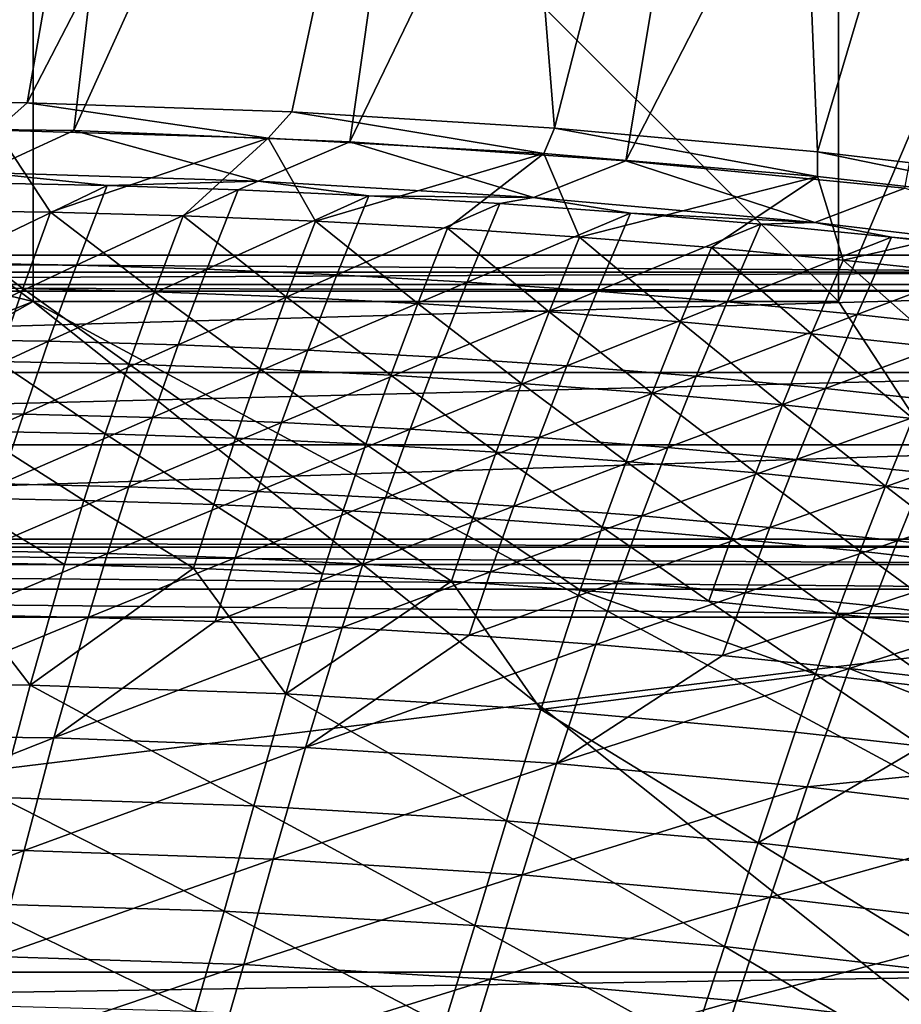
# Model space of a CAD drawing. Header units: metres. Extents: x 0 to 1400, y -1400 to 0.
# Tile 298 of 346: x 878 to 927, y -110 to -55. Entities that reach past the tile are written whole.
import ezdxf

# ---------------------------------------------------------------- set-up
doc = ezdxf.new("R2010")
doc.units = ezdxf.units.M

msp = doc.modelspace()

# ---------------------------------------------------------------- linework, layer by layer
at = {"layer": 'None'}
for points in [[(887.164978, -9.787214, -3), (863.485291, -59.553833, -32.129848), (870.462891, -9.488538, -3)], [(878.423096, -59.679661, -32.129784), (863.485291, -59.553833, -32.129848), (887.164978, -9.787214, -3)], [(903.853027, -10.532922, -3), (878.423096, -59.679661, -32.129784), (887.164978, -9.787214, -3)], [(865.528625, -61.040352, -29.544689), (886.99408, -10.556275), (870.310974, -10.261849)], [(865.528625, -61.040352, -29.544689), (881.024841, -61.235443, -29.544621), (886.99408, -10.556275)], [(903.853027, -10.532922, -3), (893.221802, -60.198719, -32.129707), (878.423096, -59.679661, -32.129784)], [(881.024841, -61.235443, -29.544621), (903.663391, -11.297194), (886.99408, -10.556275)], [(907.884399, -61.108608, -32.129623), (893.221802, -60.198719, -32.129707), (903.853027, -10.532922, -3)], [(920.514526, -11.734218, -3), (907.884399, -61.108608, -32.129623), (903.853027, -10.532922, -3)], [(881.024841, -61.235443, -29.544621), (896.451782, -61.859978, -29.54454), (903.663391, -11.297194)], [(896.451782, -61.859978, -29.54454), (920.306152, -12.493163), (903.663391, -11.297194)], [(922.575256, -62.424107, -32.129532), (907.884399, -61.108608, -32.129623), (920.514526, -11.734218, -3)], [(937.135986, -13.399446, -3), (922.575256, -62.424107, -32.129532), (920.514526, -11.734218, -3)], [(896.451782, -61.859978, -29.54454), (911.868896, -62.922958, -29.544449), (920.306152, -12.493163)], [(911.868896, -62.922958, -29.544449), (936.909119, -14.152548), (920.306152, -12.493163)], [(936.972961, -64.114769, -32.129433), (922.575256, -62.424107, -32.129532), (937.135986, -13.399446, -3)], [(911.868896, -62.922958, -29.544449), (927.467468, -64.455734, -29.544348), (936.909119, -14.152548)], [(863.485291, -59.553833, -32.129848), (878.423096, -59.679661, -32.129784), (876.702087, -61.215084, -32.843624)], [(878.423096, -59.679661, -32.129784), (891.886841, -61.655838, -32.843746), (876.702087, -61.215084, -32.843624)], [(878.423096, -59.679661, -32.129784), (893.221802, -60.198719, -32.129707), (891.886841, -61.655838, -32.843746)], [(893.221802, -60.198719, -32.129707), (907.291382, -62.519855, -32.843956), (891.886841, -61.655838, -32.843746)], [(893.221802, -60.198719, -32.129707), (907.884399, -61.108608, -32.129623), (907.291382, -62.519855, -32.843956)], [(865.528625, -61.040352, -29.544689), (875.922974, -63.575432, -30.961567), (881.024841, -61.235443, -29.544621)], [(872.33374, -65.699387, -60.663128), (876.702087, -61.215084, -32.843624), (879.735657, -65.804718, -60.661873)], [(875.922974, -63.575432, -30.961567), (891.324951, -64.059448, -30.960983), (881.024841, -61.235443, -29.544621)], [(876.702087, -61.215084, -32.843624), (891.886841, -61.655838, -32.843746), (879.735657, -65.804718, -60.661873)], [(881.024841, -61.235443, -29.544621), (891.324951, -64.059448, -30.960983), (896.451782, -61.859978, -29.54454)], [(907.884399, -61.108608, -32.129623), (922.584106, -63.804264, -32.844315), (907.291382, -62.519855, -32.843956)], [(907.884399, -61.108608, -32.129623), (922.575256, -62.424107, -32.129532), (922.584106, -63.804264, -32.844315)], [(879.735657, -65.804718, -60.661873), (891.886841, -61.655838, -32.843746), (887.133728, -66.005249, -60.660622)], [(891.886841, -61.655838, -32.843746), (894.52655, -66.302025, -60.65937), (887.133728, -66.005249, -60.660622)], [(891.324951, -64.059448, -30.960983), (906.706482, -64.978088, -30.960146), (896.451782, -61.859978, -29.54454)], [(891.886841, -61.655838, -32.843746), (907.291382, -62.519855, -32.843956), (894.52655, -66.302025, -60.65937)], [(896.451782, -61.859978, -29.54454), (906.706482, -64.978088, -30.960146), (911.868896, -62.922958, -29.544449)], [(907.291382, -62.519855, -32.843956), (901.912903, -66.696083, -60.658127), (894.52655, -66.302025, -60.65937)], [(901.912903, -66.696083, -60.658127), (907.291382, -62.519855, -32.843956), (909.291443, -67.188446, -60.656883)], [(907.291382, -62.519855, -32.843956), (922.584106, -63.804264, -32.844315), (909.291443, -67.188446, -60.656883)], [(922.575256, -62.424107, -32.129532), (937.34552, -65.459076, -32.844788), (922.584106, -63.804264, -32.844315)], [(922.575256, -62.424107, -32.129532), (936.972961, -64.114769, -32.129433), (937.34552, -65.459076, -32.844788)], [(906.706482, -64.978088, -30.960146), (922.437561, -66.378212, -30.959003), (911.868896, -62.922958, -29.544449)], [(911.868896, -62.922958, -29.544449), (922.437561, -66.378212, -30.959003), (927.467468, -64.455734, -29.544348)], [(882.895325, -64.306183, -32.348701), (875.922974, -63.575432, -30.961567), (875.581116, -64.157631, -32.348644)], [(891.324951, -64.059448, -30.960983), (875.922974, -63.575432, -30.961567), (882.895325, -64.306183, -32.348701)], [(909.291443, -67.188446, -60.656883), (922.584106, -63.804264, -32.844315), (916.660828, -67.780151, -60.655651)], [(922.584106, -63.804264, -32.844315), (924.019775, -68.472237, -60.654423), (916.660828, -67.780151, -60.655651)], [(922.584106, -63.804264, -32.844315), (937.34552, -65.459076, -32.844788), (924.019775, -68.472237, -60.654423)], [(882.895325, -64.306183, -32.348701), (875.581116, -64.157631, -32.348644), (873.898315, -68.632446, -60.188641)], [(882.895325, -64.306183, -32.348701), (873.898315, -68.632446, -60.188641), (881.177795, -68.759338, -60.187401)], [(890.208252, -64.548447, -32.34877), (882.895325, -64.306183, -32.348701), (881.177795, -68.759338, -60.187401)], [(890.208252, -64.548447, -32.34877), (891.324951, -64.059448, -30.960983), (882.895325, -64.306183, -32.348701)], [(897.518738, -64.885414, -32.34885), (891.324951, -64.059448, -30.960983), (890.208252, -64.548447, -32.34877)], [(906.706482, -64.978088, -30.960146), (891.324951, -64.059448, -30.960983), (897.518738, -64.885414, -32.34885)], [(888.456299, -68.979485, -60.186169), (890.208252, -64.548447, -32.34877), (881.177795, -68.759338, -60.187401)], [(888.456299, -68.979485, -60.186169), (897.518738, -64.885414, -32.34885), (890.208252, -64.548447, -32.34877)], [(895.732666, -69.293938, -60.18494), (897.518738, -64.885414, -32.34885), (888.456299, -68.979485, -60.186169)], [(904.825562, -65.31813, -32.348942), (897.518738, -64.885414, -32.34885), (895.732666, -69.293938, -60.18494)], [(904.825562, -65.31813, -32.348942), (906.706482, -64.978088, -30.960146), (897.518738, -64.885414, -32.34885)], [(922.437561, -66.378212, -30.959003), (937.489136, -68.164604, -30.957609), (927.467468, -64.455734, -29.544348)], [(904.825562, -65.31813, -32.348942), (895.732666, -69.293938, -60.18494), (903.005554, -69.703705, -60.183716)], [(912.127441, -65.847595, -32.349045), (904.825562, -65.31813, -32.348942), (903.005554, -69.703705, -60.183716)], [(906.706482, -64.978088, -30.960146), (904.825562, -65.31813, -32.348942), (912.127441, -65.847595, -32.349045)], [(922.437561, -66.378212, -30.959003), (906.706482, -64.978088, -30.960146), (912.127441, -65.847595, -32.349045)], [(937.34552, -65.459076, -32.844788), (931.367004, -69.265724, -60.653202), (924.019775, -68.472237, -60.654423)], [(872.33374, -65.699387, -60.663128), (878.180115, -70.064117, -88.519951), (870.814209, -69.978134, -88.522667)], [(872.33374, -65.699387, -60.663128), (879.735657, -65.804718, -60.661873), (878.180115, -70.064117, -88.519951)], [(879.735657, -65.804718, -60.661873), (885.542297, -70.244911, -88.51722), (878.180115, -70.064117, -88.519951)], [(879.735657, -65.804718, -60.661873), (887.133728, -66.005249, -60.660622), (885.542297, -70.244911, -88.51722)], [(887.133728, -66.005249, -60.660622), (892.899597, -70.521576, -88.514488), (885.542297, -70.244911, -88.51722)], [(887.133728, -66.005249, -60.660622), (894.52655, -66.302025, -60.65937), (892.899597, -70.521576, -88.514488)], [(903.005554, -69.703705, -60.183716), (910.273804, -70.209839, -60.182495), (912.127441, -65.847595, -32.349045)], [(910.273804, -70.209839, -60.182495), (919.423218, -66.474838, -32.349159), (912.127441, -65.847595, -32.349045)], [(912.127441, -65.847595, -32.349045), (919.423218, -66.474838, -32.349159), (922.437561, -66.378212, -30.959003)], [(894.52655, -66.302025, -60.65937), (900.250549, -70.895142, -88.511757), (892.899597, -70.521576, -88.514488)], [(894.52655, -66.302025, -60.65937), (901.912903, -66.696083, -60.658127), (900.250549, -70.895142, -88.511757)], [(910.273804, -70.209839, -60.182495), (917.536194, -70.813354, -60.181282), (919.423218, -66.474838, -32.349159)], [(917.536194, -70.813354, -60.181282), (926.711609, -67.200882, -32.349281), (919.423218, -66.474838, -32.349159)], [(919.423218, -66.474838, -32.349159), (926.711609, -67.200882, -32.349281), (922.437561, -66.378212, -30.959003)], [(922.437561, -66.378212, -30.959003), (926.711609, -67.200882, -32.349281), (937.489136, -68.164604, -30.957609)], [(901.912903, -66.696083, -60.658127), (907.593933, -71.366661, -88.509026), (900.250549, -70.895142, -88.511757)], [(901.912903, -66.696083, -60.658127), (909.291443, -67.188446, -60.656883), (907.593933, -71.366661, -88.509026)], [(909.291443, -67.188446, -60.656883), (914.928345, -71.937172, -88.506302), (907.593933, -71.366661, -88.509026)], [(909.291443, -67.188446, -60.656883), (916.660828, -67.780151, -60.655651), (914.928345, -71.937172, -88.506302)], [(926.711609, -67.200882, -32.349281), (917.536194, -70.813354, -60.181282), (924.791443, -71.515297, -60.180077)], [(933.991455, -68.026733, -32.349415), (926.711609, -67.200882, -32.349281), (924.791443, -71.515297, -60.180077)], [(926.711609, -67.200882, -32.349281), (933.991455, -68.026733, -32.349415), (937.489136, -68.164604, -30.957609)], [(916.660828, -67.780151, -60.655651), (922.252563, -72.607719, -88.503578), (914.928345, -71.937172, -88.506302)], [(916.660828, -67.780151, -60.655651), (924.019775, -68.472237, -60.654423), (922.252563, -72.607719, -88.503578)], [(932.03833, -72.316689, -60.178883), (933.991455, -68.026733, -32.349415), (924.791443, -71.515297, -60.180077)], [(881.177795, -68.759338, -60.187401), (873.898315, -68.632446, -60.188641), (872.378723, -72.909058, -88.066811)], [(881.177795, -68.759338, -60.187401), (872.378723, -72.909058, -88.066811), (879.622559, -73.016808, -88.064056)], [(881.177795, -68.759338, -60.187401), (879.622559, -73.016808, -88.064056), (888.456299, -68.979485, -60.186169)], [(924.019775, -68.472237, -60.654423), (929.565247, -73.379349, -88.50087), (922.252563, -72.607719, -88.503578)], [(924.019775, -68.472237, -60.654423), (931.367004, -69.265724, -60.653202), (929.565247, -73.379349, -88.50087)], [(879.622559, -73.016808, -88.064056), (886.865662, -73.217445, -88.061287), (888.456299, -68.979485, -60.186169)], [(886.865662, -73.217445, -88.061287), (895.732666, -69.293938, -60.18494), (888.456299, -68.979485, -60.186169)], [(894.10675, -73.512009, -88.058502), (895.732666, -69.293938, -60.18494), (886.865662, -73.217445, -88.061287)], [(903.005554, -69.703705, -60.183716), (895.732666, -69.293938, -60.18494), (894.10675, -73.512009, -88.058502)], [(894.10675, -73.512009, -88.058502), (901.344666, -73.901535, -88.055702), (903.005554, -69.703705, -60.183716)], [(901.344666, -73.901535, -88.055702), (910.273804, -70.209839, -60.182495), (903.005554, -69.703705, -60.183716)], [(870.814209, -69.978134, -88.522667), (878.180115, -70.064117, -88.519951), (876.773376, -74.138069, -116.405228)], [(876.773376, -74.138069, -116.405228), (878.180115, -70.064117, -88.519951), (884.099182, -74.301559, -116.40136)], [(878.180115, -70.064117, -88.519951), (885.542297, -70.244911, -88.51722), (884.099182, -74.301559, -116.40136)], [(884.099182, -74.301559, -116.40136), (885.542297, -70.244911, -88.51722), (891.420166, -74.560577, -116.397469)], [(885.542297, -70.244911, -88.51722), (892.899597, -70.521576, -88.514488), (891.420166, -74.560577, -116.397469)], [(901.344666, -73.901535, -88.055702), (908.578064, -74.387077, -88.052902), (910.273804, -70.209839, -60.182495)], [(908.578064, -74.387077, -88.052902), (917.536194, -70.813354, -60.181282), (910.273804, -70.209839, -60.182495)], [(891.420166, -74.560577, -116.397469), (892.899597, -70.521576, -88.514488), (898.735046, -74.916176, -116.393585)], [(892.899597, -70.521576, -88.514488), (900.250549, -70.895142, -88.511757), (898.735046, -74.916176, -116.393585)], [(898.735046, -74.916176, -116.393585), (900.250549, -70.895142, -88.511757), (906.042419, -75.369415, -116.389694)], [(900.250549, -70.895142, -88.511757), (907.593933, -71.366661, -88.509026), (906.042419, -75.369415, -116.389694)], [(917.536194, -70.813354, -60.181282), (908.578064, -74.387077, -88.052902), (915.805725, -74.969673, -88.050087)], [(924.791443, -71.515297, -60.180077), (917.536194, -70.813354, -60.181282), (915.805725, -74.969673, -88.050087)], [(906.042419, -75.369415, -116.389694), (907.593933, -71.366661, -88.509026), (913.341064, -75.921333, -116.385811)], [(907.593933, -71.366661, -88.509026), (914.928345, -71.937172, -88.506302), (913.341064, -75.921333, -116.385811)], [(923.026489, -75.650352, -88.047272), (924.791443, -71.515297, -60.180077), (915.805725, -74.969673, -88.050087)], [(923.026489, -75.650352, -88.047272), (932.03833, -72.316689, -60.178883), (924.791443, -71.515297, -60.180077)], [(913.341064, -75.921333, -116.385811), (914.928345, -71.937172, -88.506302), (920.629639, -76.572983, -116.381935)], [(914.928345, -71.937172, -88.506302), (922.252563, -72.607719, -88.503578), (920.629639, -76.572983, -116.381935)], [(920.629639, -76.572983, -116.381935), (922.252563, -72.607719, -88.503578), (927.906738, -77.325417, -116.378075)], [(922.252563, -72.607719, -88.503578), (929.565247, -73.379349, -88.50087), (927.906738, -77.325417, -116.378075)], [(932.03833, -72.316689, -60.178883), (923.026489, -75.650352, -88.047272), (930.239014, -76.430168, -88.044449)], [(872.378723, -72.909058, -88.066811), (871.00824, -76.997589, -115.970634), (879.622559, -73.016808, -88.064056)], [(879.622559, -73.016808, -88.064056), (871.00824, -76.997589, -115.970634), (878.21582, -77.088539, -115.96669)], [(886.865662, -73.217445, -88.061287), (879.622559, -73.016808, -88.064056), (878.21582, -77.088539, -115.96669)], [(878.21582, -77.088539, -115.96669), (885.422791, -77.272057, -115.962715), (886.865662, -73.217445, -88.061287)], [(885.422791, -77.272057, -115.962715), (894.10675, -73.512009, -88.058502), (886.865662, -73.217445, -88.061287)], [(892.62793, -77.549187, -115.958717), (894.10675, -73.512009, -88.058502), (885.422791, -77.272057, -115.962715)], [(901.344666, -73.901535, -88.055702), (894.10675, -73.512009, -88.058502), (892.62793, -77.549187, -115.958717)], [(876.773376, -74.138069, -116.405228), (882.790039, -78.186226, -144.308716), (875.500977, -78.037918, -144.313431)], [(876.773376, -74.138069, -116.405228), (884.099182, -74.301559, -116.40136), (882.790039, -78.186226, -144.308716)], [(884.099182, -74.301559, -116.40136), (890.074402, -78.429779, -144.303986), (882.790039, -78.186226, -144.308716)], [(884.099182, -74.301559, -116.40136), (891.420166, -74.560577, -116.397469), (890.074402, -78.429779, -144.303986)], [(892.62793, -77.549187, -115.958717), (899.829956, -77.920982, -115.954697), (901.344666, -73.901535, -88.055702)], [(899.829956, -77.920982, -115.954697), (908.578064, -74.387077, -88.052902), (901.344666, -73.901535, -88.055702)], [(891.420166, -74.560577, -116.397469), (897.352783, -78.76963, -144.299255), (890.074402, -78.429779, -144.303986)], [(891.420166, -74.560577, -116.397469), (898.735046, -74.916176, -116.393585), (897.352783, -78.76963, -144.299255)], [(908.578064, -74.387077, -88.052902), (899.829956, -77.920982, -115.954697), (907.027588, -78.388489, -115.950653)], [(915.805725, -74.969673, -88.050087), (908.578064, -74.387077, -88.052902), (907.027588, -78.388489, -115.950653)], [(898.735046, -74.916176, -116.393585), (904.623779, -79.206833, -144.294525), (897.352783, -78.76963, -144.299255)], [(898.735046, -74.916176, -116.393585), (906.042419, -75.369415, -116.389694), (904.623779, -79.206833, -144.294525)], [(906.042419, -75.369415, -116.389694), (911.886108, -79.742432, -144.289795), (904.623779, -79.206833, -144.294525)], [(906.042419, -75.369415, -116.389694), (913.341064, -75.921333, -116.385811), (911.886108, -79.742432, -144.289795)], [(907.027588, -78.388489, -115.950653), (914.219666, -78.952744, -115.946594), (915.805725, -74.969673, -88.050087)], [(914.219666, -78.952744, -115.946594), (923.026489, -75.650352, -88.047272), (915.805725, -74.969673, -88.050087)], [(913.341064, -75.921333, -116.385811), (919.138428, -80.377487, -144.28508), (911.886108, -79.742432, -144.289795)], [(913.341064, -75.921333, -116.385811), (920.629639, -76.572983, -116.381935), (919.138428, -80.377487, -144.28508)], [(923.026489, -75.650352, -88.047272), (914.219666, -78.952744, -115.946594), (921.404907, -79.614792, -115.942528)], [(930.239014, -76.430168, -88.044449), (923.026489, -75.650352, -88.047272), (921.404907, -79.614792, -115.942528)], [(930.239014, -76.430168, -88.044449), (921.404907, -79.614792, -115.942528), (928.582031, -80.375694, -115.938461)], [(878.21582, -77.088539, -115.96669), (871.00824, -76.997589, -115.970634), (869.772034, -80.909691, -143.895767)], [(920.629639, -76.572983, -116.381935), (926.379456, -81.113052, -144.280396), (919.138428, -80.377487, -144.28508)], [(927.906738, -77.325417, -116.378075), (926.379456, -81.113052, -144.280396), (920.629639, -76.572983, -116.381935)], [(869.772034, -80.909691, -143.895767), (876.942993, -80.985901, -143.890976), (878.21582, -77.088539, -115.96669)], [(876.942993, -80.985901, -143.890976), (885.422791, -77.272057, -115.962715), (878.21582, -77.088539, -115.96669)], [(884.113525, -81.154411, -143.886139), (885.422791, -77.272057, -115.962715), (876.942993, -80.985901, -143.890976)], [(884.113525, -81.154411, -143.886139), (892.62793, -77.549187, -115.958717), (885.422791, -77.272057, -115.962715)], [(891.282227, -81.416275, -143.881271), (892.62793, -77.549187, -115.958717), (884.113525, -81.154411, -143.886139)], [(899.829956, -77.920982, -115.954697), (892.62793, -77.549187, -115.958717), (891.282227, -81.416275, -143.881271)], [(927.906738, -77.325417, -116.378075), (933.607788, -81.95018, -144.275711), (926.379456, -81.113052, -144.280396)], [(875.500977, -78.037918, -144.313431), (881.600464, -81.910263, -172.236465), (874.348083, -81.775307, -172.241852)], [(875.500977, -78.037918, -144.313431), (882.790039, -78.186226, -144.308716), (881.600464, -81.910263, -172.236465)], [(899.829956, -77.920982, -115.954697), (891.282227, -81.416275, -143.881271), (898.447937, -81.772537, -143.876373)], [(907.027588, -78.388489, -115.950653), (899.829956, -77.920982, -115.954697), (898.447937, -81.772537, -143.876373)], [(882.790039, -78.186226, -144.308716), (888.848145, -82.140198, -172.231079), (881.600464, -81.910263, -172.236465)], [(882.790039, -78.186226, -144.308716), (890.074402, -78.429779, -144.303986), (888.848145, -82.140198, -172.231079)], [(890.074402, -78.429779, -144.303986), (896.089905, -82.466179, -172.225677), (888.848145, -82.140198, -172.231079)], [(890.074402, -78.429779, -144.303986), (897.352783, -78.76963, -144.299255), (896.089905, -82.466179, -172.225677)], [(898.447937, -81.772537, -143.876373), (905.609314, -82.224236, -143.871445), (907.027588, -78.388489, -115.950653)], [(905.609314, -82.224236, -143.871445), (914.219666, -78.952744, -115.946594), (907.027588, -78.388489, -115.950653)], [(897.352783, -78.76963, -144.299255), (903.324402, -82.889252, -172.220291), (896.089905, -82.466179, -172.225677)], [(897.352783, -78.76963, -144.299255), (904.623779, -79.206833, -144.294525), (903.324402, -82.889252, -172.220291)], [(904.623779, -79.206833, -144.294525), (910.550293, -83.410469, -172.214905), (903.324402, -82.889252, -172.220291)], [(904.623779, -79.206833, -144.294525), (911.886108, -79.742432, -144.289795), (910.550293, -83.410469, -172.214905)], [(914.219666, -78.952744, -115.946594), (905.609314, -82.224236, -143.871445), (912.765198, -82.77243, -143.866516)], [(921.404907, -79.614792, -115.942528), (914.219666, -78.952744, -115.946594), (912.765198, -82.77243, -143.866516)], [(911.886108, -79.742432, -144.289795), (917.766174, -84.030891, -172.209518), (910.550293, -83.410469, -172.214905)], [(911.886108, -79.742432, -144.289795), (919.138428, -80.377487, -144.28508), (917.766174, -84.030891, -172.209518)], [(921.404907, -79.614792, -115.942528), (912.765198, -82.77243, -143.866516), (919.914307, -83.418159, -143.861557)], [(928.582031, -80.375694, -115.938461), (921.404907, -79.614792, -115.942528), (919.914307, -83.418159, -143.861557)], [(919.138428, -80.377487, -144.28508), (924.970764, -84.751572, -172.204163), (917.766174, -84.030891, -172.209518)], [(919.138428, -80.377487, -144.28508), (926.379456, -81.113052, -144.280396), (924.970764, -84.751572, -172.204163)], [(928.582031, -80.375694, -115.938461), (919.914307, -83.418159, -143.861557), (927.055359, -84.162476, -143.856598)], [(935.749756, -81.236465, -115.93438), (928.582031, -80.375694, -115.938461), (927.055359, -84.162476, -143.856598)], [(884.113525, -81.154411, -143.886139), (876.942993, -80.985901, -143.890976), (875.789429, -84.720749, -171.83493)], [(882.923462, -84.876053, -171.829407), (884.113525, -81.154411, -143.886139), (875.789429, -84.720749, -171.83493)], [(882.923462, -84.876053, -171.829407), (891.282227, -81.416275, -143.881271), (884.113525, -81.154411, -143.886139)], [(890.055725, -85.124474, -171.823837), (891.282227, -81.416275, -143.881271), (882.923462, -84.876053, -171.829407)], [(898.447937, -81.772537, -143.876373), (891.282227, -81.416275, -143.881271), (890.055725, -85.124474, -171.823837)], [(926.379456, -81.113052, -144.280396), (932.162781, -85.573547, -172.198837), (924.970764, -84.751572, -172.204163)], [(933.607788, -81.95018, -144.275711), (932.162781, -85.573547, -172.198837), (926.379456, -81.113052, -144.280396)], [(927.055359, -84.162476, -143.856598), (934.187012, -85.006401, -143.851639), (935.749756, -81.236465, -115.93438)], [(874.348083, -81.775307, -172.241852), (880.515808, -85.485161, -200.181808), (873.299805, -85.362045, -200.187698)], [(874.348083, -81.775307, -172.241852), (881.600464, -81.910263, -172.236465), (880.515808, -85.485161, -200.181808)], [(881.600464, -81.910263, -172.236465), (887.727173, -85.703033, -200.175919), (880.515808, -85.485161, -200.181808)], [(881.600464, -81.910263, -172.236465), (888.848145, -82.140198, -172.231079), (887.727173, -85.703033, -200.175919)], [(890.055725, -85.124474, -171.823837), (897.184998, -85.467064, -171.818253), (898.447937, -81.772537, -143.876373)], [(897.184998, -85.467064, -171.818253), (905.609314, -82.224236, -143.871445), (898.447937, -81.772537, -143.876373)], [(888.848145, -82.140198, -172.231079), (894.932678, -86.016708, -200.170013), (887.727173, -85.703033, -200.175919)], [(888.848145, -82.140198, -172.231079), (896.089905, -82.466179, -172.225677), (894.932678, -86.016708, -200.170013)], [(896.089905, -82.466179, -172.225677), (902.130859, -86.427246, -200.164108), (894.932678, -86.016708, -200.170013)], [(896.089905, -82.466179, -172.225677), (903.324402, -82.889252, -172.220291), (902.130859, -86.427246, -200.164108)], [(905.609314, -82.224236, -143.871445), (897.184998, -85.467064, -171.818253), (904.309998, -85.904861, -171.812637)], [(912.765198, -82.77243, -143.866516), (905.609314, -82.224236, -143.871445), (904.309998, -85.904861, -171.812637)], [(903.324402, -82.889252, -172.220291), (909.320435, -86.935699, -200.158218), (902.130859, -86.427246, -200.164108)], [(903.324402, -82.889252, -172.220291), (910.550293, -83.410469, -172.214905), (909.320435, -86.935699, -200.158218)], [(912.765198, -82.77243, -143.866516), (904.309998, -85.904861, -171.812637), (911.429443, -86.438911, -171.806992)], [(919.914307, -83.418159, -143.861557), (912.765198, -82.77243, -143.866516), (911.429443, -86.438911, -171.806992)], [(910.550293, -83.410469, -172.214905), (916.500061, -87.543114, -200.152344), (909.320435, -86.935699, -200.158218)], [(910.550293, -83.410469, -172.214905), (917.766174, -84.030891, -172.209518), (916.500061, -87.543114, -200.152344)], [(919.914307, -83.418159, -143.861557), (911.429443, -86.438911, -171.806992), (918.542114, -87.070267, -171.801346)], [(927.055359, -84.162476, -143.856598), (919.914307, -83.418159, -143.861557), (918.542114, -87.070267, -171.801346)], [(917.766174, -84.030891, -172.209518), (923.668335, -88.250542, -200.146484), (916.500061, -87.543114, -200.152344)], [(917.766174, -84.030891, -172.209518), (924.970764, -84.751572, -172.204163), (923.668335, -88.250542, -200.146484)], [(918.542114, -87.070267, -171.801346), (925.64679, -87.799973, -171.79567), (927.055359, -84.162476, -143.856598)], [(925.64679, -87.799973, -171.79567), (934.187012, -85.006401, -143.851639), (927.055359, -84.162476, -143.856598)], [(875.789429, -84.720749, -171.83493), (874.740417, -88.304825, -199.795334), (882.923462, -84.876053, -171.829407)], [(924.970764, -84.751572, -172.204163), (930.824036, -89.059036, -200.140656), (923.668335, -88.250542, -200.146484)], [(932.162781, -85.573547, -172.198837), (930.824036, -89.059036, -200.140656), (924.970764, -84.751572, -172.204163)], [(874.740417, -88.304825, -199.795334), (881.838257, -88.448418, -199.789276), (882.923462, -84.876053, -171.829407)], [(881.838257, -88.448418, -199.789276), (890.055725, -85.124474, -171.823837), (882.923462, -84.876053, -171.829407)], [(888.934326, -88.684929, -199.783188), (890.055725, -85.124474, -171.823837), (881.838257, -88.448418, -199.789276)], [(897.184998, -85.467064, -171.818253), (890.055725, -85.124474, -171.823837), (888.934326, -88.684929, -199.783188)], [(934.187012, -85.006401, -143.851639), (925.64679, -87.799973, -171.79567), (932.742065, -88.629051, -171.790009)], [(878.603271, -92.233795, -256.114014), (864.308716, -92.121445, -256.126678), (873.299805, -85.362045, -200.187698)], [(873.299805, -85.362045, -200.187698), (880.515808, -85.485161, -200.181808), (878.603271, -92.233795, -256.114014)], [(880.515808, -85.485161, -200.181808), (887.727173, -85.703033, -200.175919), (878.603271, -92.233795, -256.114014)], [(887.727173, -85.703033, -200.175919), (892.879395, -92.723526, -256.101257), (878.603271, -92.233795, -256.114014)], [(887.727173, -85.703033, -200.175919), (894.932678, -86.016708, -200.170013), (892.879395, -92.723526, -256.101257)], [(897.184998, -85.467064, -171.818253), (888.934326, -88.684929, -199.783188), (896.027405, -89.015396, -199.777054)], [(904.309998, -85.904861, -171.812637), (897.184998, -85.467064, -171.818253), (896.027405, -89.015396, -199.777054)], [(894.932678, -86.016708, -200.170013), (902.130859, -86.427246, -200.164108), (892.879395, -92.723526, -256.101257)], [(904.309998, -85.904861, -171.812637), (896.027405, -89.015396, -199.777054), (903.116211, -89.440872, -199.770905)], [(911.429443, -86.438911, -171.806992), (904.309998, -85.904861, -171.812637), (903.116211, -89.440872, -199.770905)], [(892.879395, -92.723526, -256.101257), (902.130859, -86.427246, -200.164108), (907.126099, -93.598976, -256.088531)], [(902.130859, -86.427246, -200.164108), (909.320435, -86.935699, -200.158218), (907.126099, -93.598976, -256.088531)], [(911.429443, -86.438911, -171.806992), (903.116211, -89.440872, -199.770905), (910.199402, -89.962387, -199.764725)], [(909.320435, -86.935699, -200.158218), (922.459778, -91.619629, -228.10463), (907.126099, -93.598976, -256.088531)], [(909.320435, -86.935699, -200.158218), (916.500061, -87.543114, -200.152344), (922.459778, -91.619629, -228.10463)], [(918.542114, -87.070267, -171.801346), (911.429443, -86.438911, -171.806992), (910.199402, -89.962387, -199.764725)], [(910.199402, -89.962387, -199.764725), (917.275818, -90.580994, -199.75853), (918.542114, -87.070267, -171.801346)], [(917.275818, -90.580994, -199.75853), (925.64679, -87.799973, -171.79567), (918.542114, -87.070267, -171.801346)], [(916.500061, -87.543114, -200.152344), (923.668335, -88.250542, -200.146484), (922.459778, -91.619629, -228.10463)], [(925.64679, -87.799973, -171.79567), (917.275818, -90.580994, -199.75853), (924.344177, -91.297729, -199.752319)], [(932.742065, -88.629051, -171.790009), (925.64679, -87.799973, -171.79567), (924.344177, -91.297729, -199.752319)], [(881.838257, -88.448418, -199.789276), (874.740417, -88.304825, -199.795334), (865.868225, -95.035706, -255.758041)], [(879.924683, -95.191238, -255.745102), (881.838257, -88.448418, -199.789276), (865.868225, -95.035706, -255.758041)], [(879.924683, -95.191238, -255.745102), (888.934326, -88.684929, -199.783188), (881.838257, -88.448418, -199.789276)], [(923.668335, -88.250542, -200.146484), (929.57959, -92.415947, -228.098465), (922.459778, -91.619629, -228.10463)], [(930.824036, -89.059036, -200.140656), (929.57959, -92.415947, -228.098465), (923.668335, -88.250542, -200.146484)], [(896.027405, -89.015396, -199.777054), (888.934326, -88.684929, -199.783188), (879.924683, -95.191238, -255.745102)], [(893.973511, -95.717041, -255.731995), (896.027405, -89.015396, -199.777054), (879.924683, -95.191238, -255.745102)], [(903.116211, -89.440872, -199.770905), (896.027405, -89.015396, -199.777054), (893.973511, -95.717041, -255.731995)], [(924.344177, -91.297729, -199.752319), (931.403076, -92.113609, -199.746124), (932.742065, -88.629051, -171.790009)], [(910.199402, -89.962387, -199.764725), (903.116211, -89.440872, -199.770905), (893.973511, -95.717041, -255.731995)], [(893.973511, -95.717041, -255.731995), (908.004578, -96.621361, -255.718765), (910.199402, -89.962387, -199.764725)], [(908.004578, -96.621361, -255.718765), (917.275818, -90.580994, -199.75853), (910.199402, -89.962387, -199.764725)], [(924.344177, -91.297729, -199.752319), (917.275818, -90.580994, -199.75853), (908.004578, -96.621361, -255.718765)], [(922.00769, -97.912437, -255.70549), (924.344177, -91.297729, -199.752319), (908.004578, -96.621361, -255.718765)], [(922.00769, -97.912437, -255.70549), (937.169922, -96.373177, -227.710114), (924.344177, -91.297729, -199.752319)], [(937.169922, -96.373177, -227.710114), (931.403076, -92.113609, -199.746124), (924.344177, -91.297729, -199.752319)], [(907.126099, -93.598976, -256.088531), (922.459778, -91.619629, -228.10463), (921.332642, -94.868484, -256.075867)], [(922.459778, -91.619629, -228.10463), (928.417419, -95.653625, -256.06955), (921.332642, -94.868484, -256.075867)], [(929.57959, -92.415947, -228.098465), (928.417419, -95.653625, -256.06955), (922.459778, -91.619629, -228.10463)], [(878.603271, -92.233795, -256.114014), (876.936035, -98.524704, -312.081757), (864.308716, -92.121445, -256.126678)], [(891.082031, -98.97776, -312.069611), (876.936035, -98.524704, -312.081757), (878.603271, -92.233795, -256.114014)], [(892.879395, -92.723526, -256.101257), (891.082031, -98.97776, -312.069611), (878.603271, -92.233795, -256.114014)], [(905.197937, -99.814857, -312.057465), (891.082031, -98.97776, -312.069611), (892.879395, -92.723526, -256.101257)], [(907.126099, -93.598976, -256.088531), (905.197937, -99.814857, -312.057465), (892.879395, -92.723526, -256.101257)], [(919.272888, -101.044228, -312.04538), (905.197937, -99.814857, -312.057465), (907.126099, -93.598976, -256.088531)], [(921.332642, -94.868484, -256.075867), (919.272888, -101.044228, -312.04538), (907.126099, -93.598976, -256.088531)], [(879.924683, -95.191238, -255.745102), (865.868225, -95.035706, -255.758041), (864.329285, -101.355278, -311.744293)], [(879.924683, -95.191238, -255.745102), (864.329285, -101.355278, -311.744293), (878.256775, -101.476044, -311.731995)], [(893.973511, -95.717041, -255.731995), (879.924683, -95.191238, -255.745102), (878.256775, -101.476044, -311.731995)], [(928.417419, -95.653625, -256.06955), (919.272888, -101.044228, -312.04538), (921.332642, -94.868484, -256.075867)], [(878.256775, -101.476044, -311.731995), (892.175781, -101.965759, -311.719604), (893.973511, -95.717041, -255.731995)], [(892.175781, -101.965759, -311.719604), (908.004578, -96.621361, -255.718765), (893.973511, -95.717041, -255.731995)], [(919.272888, -101.044228, -312.04538), (928.417419, -95.653625, -256.06955), (933.295898, -102.674126, -312.033417)], [(908.004578, -96.621361, -255.718765), (892.175781, -101.965759, -311.719604), (906.07605, -102.832535, -311.707092)], [(922.00769, -97.912437, -255.70549), (908.004578, -96.621361, -255.718765), (906.07605, -102.832535, -311.707092)], [(935.971924, -99.598312, -255.6922), (937.169922, -96.373177, -227.710114), (922.00769, -97.912437, -255.70549)], [(919.947205, -104.084496, -311.69455), (922.00769, -97.912437, -255.70549), (906.07605, -102.832535, -311.707092)], [(919.947205, -104.084496, -311.69455), (935.971924, -99.598312, -255.6922), (922.00769, -97.912437, -255.70549)], [(875.397339, -104.450958, -368.057404), (876.936035, -98.524704, -312.081757), (889.42926, -104.867561, -368.047241)], [(876.936035, -98.524704, -312.081757), (891.082031, -98.97776, -312.069611), (889.42926, -104.867561, -368.047241)], [(889.42926, -104.867561, -368.047241), (891.082031, -98.97776, -312.069611), (903.430298, -105.666344, -368.037048)], [(891.082031, -98.97776, -312.069611), (905.197937, -99.814857, -312.057465), (903.430298, -105.666344, -368.037048)], [(933.778442, -105.729568, -311.682068), (935.971924, -99.598312, -255.6922), (919.947205, -104.084496, -311.69455)], [(903.430298, -105.666344, -368.037048), (905.197937, -99.814857, -312.057465), (917.389343, -106.855461, -368.026917)], [(905.197937, -99.814857, -312.057465), (919.272888, -101.044228, -312.04538), (917.389343, -106.855461, -368.026917)], [(917.389343, -106.855461, -368.026917), (919.272888, -101.044228, -312.04538), (931.295227, -108.443069, -368.016876)], [(919.272888, -101.044228, -312.04538), (933.295898, -102.674126, -312.033417), (931.295227, -108.443069, -368.016876)], [(878.256775, -101.476044, -311.731995), (864.329285, -101.355278, -311.744293), (862.903503, -107.310432, -367.741241)], [(862.903503, -107.310432, -367.741241), (876.718262, -107.39682, -367.73111), (878.256775, -101.476044, -311.731995)], [(876.718262, -107.39682, -367.73111), (892.175781, -101.965759, -311.719604), (878.256775, -101.476044, -311.731995)], [(892.175781, -101.965759, -311.719604), (876.718262, -107.39682, -367.73111), (890.52356, -107.850632, -367.720886)], [(906.07605, -102.832535, -311.707092), (892.175781, -101.965759, -311.719604), (890.52356, -107.850632, -367.720886)], [(906.07605, -102.832535, -311.707092), (890.52356, -107.850632, -367.720886), (904.308899, -108.679878, -367.710663)], [(919.947205, -104.084496, -311.69455), (906.07605, -102.832535, -311.707092), (904.308899, -108.679878, -367.710663)], [(873.870056, -110.106468, -424.020844), (875.397339, -104.450958, -368.057404), (887.809509, -110.481918, -424.013916)], [(875.397339, -104.450958, -368.057404), (889.42926, -104.867561, -368.047241), (887.809509, -110.481918, -424.013916)], [(904.308899, -108.679878, -367.710663), (918.063904, -109.892578, -367.700439), (919.947205, -104.084496, -311.69455)], [(918.063904, -109.892578, -367.700439), (933.778442, -105.729568, -311.682068), (919.947205, -104.084496, -311.69455)], [(887.809509, -110.481918, -424.013916), (889.42926, -104.867561, -368.047241), (901.717163, -111.237305, -424.006927)], [(889.42926, -104.867561, -368.047241), (903.430298, -105.666344, -368.037048), (901.717163, -111.237305, -424.006927)], [(901.717163, -111.237305, -424.006927), (903.430298, -105.666344, -368.037048), (915.581726, -112.380745, -423.999969)], [(903.430298, -105.666344, -368.037048), (917.389343, -106.855461, -368.026917), (915.581726, -112.380745, -423.999969)], [(931.777527, -111.496529, -367.690277), (933.778442, -105.729568, -311.682068), (918.063904, -109.892578, -367.700439)], [(915.581726, -112.380745, -423.999969), (917.389343, -106.855461, -368.026917), (929.391907, -113.920341, -423.993011)], [(917.389343, -106.855461, -368.026917), (931.295227, -108.443069, -368.016876), (929.391907, -113.920341, -423.993011)], [(890.52356, -107.850632, -367.720886), (876.718262, -107.39682, -367.73111), (875.192993, -113.047981, -423.726959)], [(890.52356, -107.850632, -367.720886), (875.192993, -113.047981, -423.726959), (888.906128, -113.46122, -423.720459)], [(904.308899, -108.679878, -367.710663), (890.52356, -107.850632, -367.720886), (888.906128, -113.46122, -423.720459)], [(888.906128, -113.46122, -423.720459), (902.598206, -114.247856, -423.71402), (904.308899, -108.679878, -367.710663)], [(902.598206, -114.247856, -423.71402), (918.063904, -109.892578, -367.700439), (904.308899, -108.679878, -367.710663)], [(916.258606, -115.415848, -423.707703), (918.063904, -109.892578, -367.700439), (902.598206, -114.247856, -423.71402)], [(916.258606, -115.415848, -423.707703), (931.777527, -111.496529, -367.690277), (918.063904, -109.892578, -367.700439)]]:
    msp.add_3dface(points, dxfattribs=at)
at = {"layer": 'None01'}
for points in [[(948.26001, -13.289387, 4.4), (923.76001, -25.789387, 4.4), (923.76001, -70.789383, 4.4)], [(948.26001, -108.289383, 4.4), (948.26001, -13.289387, 4.4), (923.76001, -70.789383, 4.4)], [(878.76001, -70.789383, 4.4), (878.76001, -25.789387, 4.4), (832.76001, -36.789387, 4.4)], [(878.76001, -25.789387, 27.4), (878.76001, -25.789387, 4.4), (878.76001, -70.789383, 27.4)], [(878.76001, -25.789387, 4.4), (878.76001, -70.789383, 4.4), (878.76001, -70.789383, 27.4)], [(923.76001, -25.789387, 27.4), (878.76001, -25.789387, 27.4), (923.76001, -70.789383, 27.4)], [(878.76001, -25.789387, 27.4), (878.76001, -70.789383, 27.4), (923.76001, -70.789383, 27.4)], [(923.76001, -70.789383, 27.4), (923.76001, -70.789383, 4.4), (923.76001, -25.789387, 27.4)], [(923.76001, -70.789383, 4.4), (923.76001, -25.789387, 4.4), (923.76001, -25.789387, 27.4)], [(946.26001, -68.195122, -29.025002), (786.26001, -68.195122, -29.025002), (946.26001, -29.819351, -7.752963)], [(786.26001, -68.195122, -29.025002), (786.26001, -29.819351, -7.752963), (946.26001, -29.819351, -7.752963)], [(832.76001, -59.789387, 4.4), (878.76001, -70.789383, 4.4), (832.76001, -36.789387, 4.4)], [(784.26001, -108.289383, 4.4), (878.76001, -70.789383, 4.4), (832.76001, -59.789387, 4.4)], [(946.26001, -69.149361, -29.761633), (786.26001, -69.149361, -29.761633), (786.26001, -68.195122, -29.025002)], [(786.26001, -68.195122, -29.025002), (946.26001, -68.195122, -29.025002), (946.26001, -69.149361, -29.761633)], [(946.26001, -69.840797, -30.749109), (786.26001, -69.840797, -30.749109), (946.26001, -69.149361, -29.761633)], [(786.26001, -69.840797, -30.749109), (786.26001, -69.149361, -29.761633), (946.26001, -69.149361, -29.761633)], [(786.26001, -70.206635, -31.897743), (786.26001, -69.840797, -30.749109), (946.26001, -70.206635, -31.897743)], [(786.26001, -69.840797, -30.749109), (946.26001, -69.840797, -30.749109), (946.26001, -70.206635, -31.897743)], [(946.26001, -74.752617, -60.600002), (786.26001, -74.752617, -60.600002), (946.26001, -70.206635, -31.897743)], [(786.26001, -74.752617, -60.600002), (786.26001, -70.206635, -31.897743), (946.26001, -70.206635, -31.897743)], [(878.76001, -70.789383, 4.4), (784.26001, -108.289383, 4.4), (794.26001, -118.289383, 4.4)], [(794.26001, -118.289383, 4.4), (938.26001, -118.289383, 4.4), (878.76001, -70.789383, 4.4)], [(938.26001, -118.289383, 4.4), (948.26001, -108.289383, 4.4), (878.76001, -70.789383, 4.4)], [(878.76001, -70.789383, 4.4), (948.26001, -108.289383, 4.4), (923.76001, -70.789383, 4.4)], [(878.76001, -70.789383, 4.4), (923.76001, -70.789383, 4.4), (878.76001, -70.789383, 27.4)], [(923.76001, -70.789383, 4.4), (923.76001, -70.789383, 27.4), (878.76001, -70.789383, 27.4)], [(946.26001, -78.809715, -60.599995), (786.26001, -78.809715, -60.599995), (946.26001, -74.752617, -60.600002)], [(786.26001, -78.809715, -60.599995), (786.26001, -74.752617, -60.600002), (946.26001, -74.752617, -60.600002)], [(946.26001, -84.072372, -10.529152), (786.26001, -84.072372, -10.529152), (946.26001, -78.809715, -60.599995)], [(786.26001, -84.072372, -10.529152), (786.26001, -78.809715, -60.599995), (946.26001, -78.809715, -60.599995)], [(946.26001, -84.072372, -10.529152), (946.26001, -84.526291, -8.995635), (786.26001, -84.072372, -10.529152)], [(946.26001, -84.526291, -8.995635), (786.26001, -84.526291, -8.995635), (786.26001, -84.072372, -10.529152)], [(946.26001, -84.526291, -8.995635), (946.26001, -85.499916, -7.72679), (786.26001, -84.526291, -8.995635)], [(946.26001, -85.499916, -7.72679), (786.26001, -85.499916, -7.72679), (786.26001, -84.526291, -8.995635)], [(946.26001, -85.499916, -7.72679), (946.26001, -86.863579, -6.891135), (786.26001, -85.499916, -7.72679)], [(946.26001, -86.863579, -6.891135), (786.26001, -86.863579, -6.891135), (786.26001, -85.499916, -7.72679)], [(946.26001, -86.863579, -6.891135), (946.26001, -88.436142, -6.599677), (786.26001, -86.863579, -6.891135)], [(946.26001, -88.436142, -6.599677), (786.26001, -88.436142, -6.599677), (786.26001, -86.863579, -6.891135)], [(948.26001, -108.289383, -6.6), (784.26001, -108.289383, -6.6), (946.26001, -88.436142, -6.599677)], [(784.26001, -108.289383, -6.6), (786.26001, -88.436142, -6.599677), (946.26001, -88.436142, -6.599677)], [(784.600769, -110.877579, -6.6), (784.26001, -108.289383, -6.6), (948.26001, -108.289383, -6.6)], [(947.91925, -110.877579, -6.6), (784.600769, -110.877579, -6.6), (948.26001, -108.289383, -6.6)]]:
    msp.add_3dface(points, dxfattribs=at)

doc.saveas('drawing.dxf')
